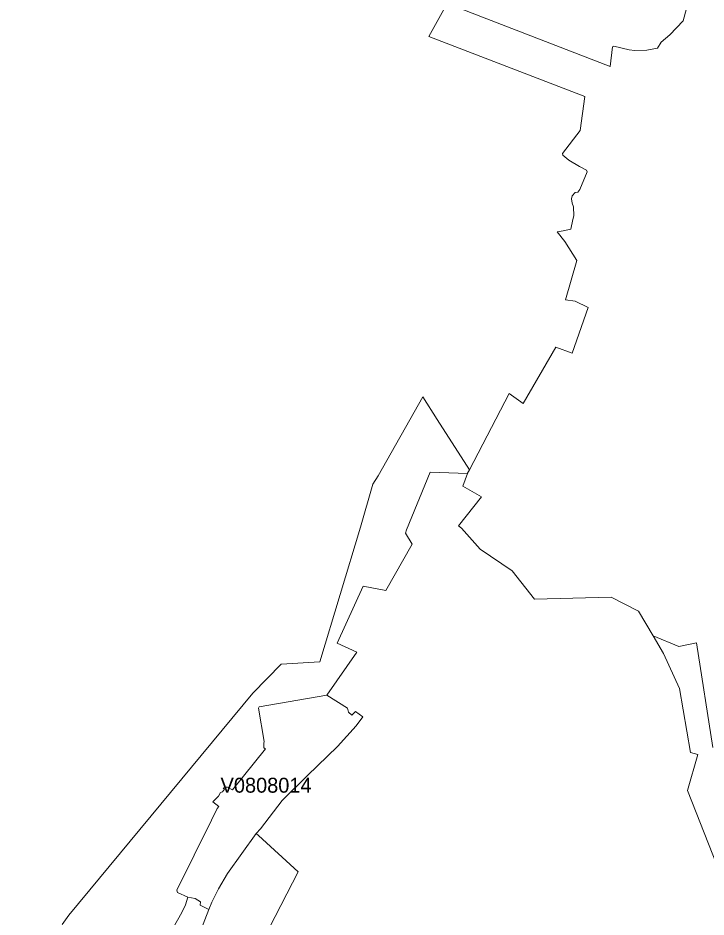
# Model space of a CAD drawing. Extents: x 369010 to 735936, y 6377141 to 6616555.
# Drawn here: x 548142 to 552753, y 6490156 to 6496186 of the extents above; entities that cross this region are included whole.
import ezdxf
from ezdxf.enums import TextEntityAlignment as Align

# ---------------------------------------------------------------- set-up
doc = ezdxf.new("R2010")
doc.units = 0
doc.header["$LTSCALE"] = 40
doc.layers.add('3', color=7, linetype='Continuous', lineweight=13)
doc.layers.add('4', color=7, linetype='Continuous')

msp = doc.modelspace()

# ---------------------------------------------------------------- linework, layer by layer
at = {"layer": '3'}
for points in [[(548437.72, 6490107.07), (548483.07, 6490169.29), (549716.41, 6491657.51), (549905.58, 6491852.14), (550165.25, 6491867.86), (550436.68, 6492771.18), (550521.09, 6493058.83), (550555.68, 6493115.1), (550854.74, 6493645.54), (550952.23, 6493493.44), (551166.88, 6493154.66), (551433.18, 6493666.73), (551527.52, 6493600.36), (551745.65, 6493979.36), (551854.88, 6493937.82), (551963.46, 6494244.83), (551875.08, 6494285.88), (551811.19, 6494295.81), (551887.99, 6494560.61), (551806.39, 6494686.89), (551754.26, 6494751.94), (551796.63, 6494758.39), (551845.95, 6494770.14), (551860.18, 6494834.52), (551867.46, 6494858.52), (551865.48, 6494918.43), (551855.05, 6494943.75), (551852.4, 6494972.39), (551855.22, 6494993.24), (551875.41, 6495014.76), (551894.94, 6495018.56), (551907.35, 6495034.78), (551957.33, 6495154.61), (551952.2, 6495165.36), (551905.36, 6495189.53), (551834.53, 6495231.73), (551793.48, 6495265), (551791.5, 6495277.91), (551910.49, 6495431.83), (551941.11, 6495658.4), (550894.96, 6496062.4), (551018.43, 6496283.34), (552109.93, 6495861.47), (552126.97, 6495993.05), (552134.75, 6495997.52), (552238.19, 6495972.86), (552275.1, 6495967.73), (552355.7, 6495970.21), (552427.2, 6495982.95), (552453.18, 6496024.66), (552509.78, 6496073.32), (552600.48, 6496167.33), (552621.17, 6496248.75)], [(552621.17, 6496248.75), (552600.48, 6496167.33), (552509.78, 6496073.32), (552453.18, 6496024.66), (552427.2, 6495982.95), (552355.7, 6495970.21), (552275.1, 6495967.73), (552238.19, 6495972.86), (552134.75, 6495997.52), (552126.97, 6495993.05), (552109.93, 6495861.47), (551018.43, 6496283.34), (550894.96, 6496062.4), (551941.11, 6495658.4), (551910.49, 6495431.83), (551791.5, 6495277.91), (551793.48, 6495265), (551834.53, 6495231.73), (551905.36, 6495189.53), (551952.2, 6495165.36), (551957.33, 6495154.61), (551907.35, 6495034.78), (551894.94, 6495018.56), (551875.41, 6495014.76), (551855.22, 6494993.24), (551852.4, 6494972.39), (551855.05, 6494943.75), (551865.48, 6494918.43), (551867.46, 6494858.52)], [(551867.46, 6494858.52), (551860.18, 6494834.52), (551845.95, 6494770.14), (551796.63, 6494758.39), (551754.26, 6494751.94), (551806.39, 6494686.89), (551887.99, 6494560.61), (551811.19, 6494295.81), (551875.08, 6494285.88), (551963.46, 6494244.83), (551854.88, 6493937.82), (551745.65, 6493979.36), (551527.52, 6493600.36), (551433.18, 6493666.73), (551166.88, 6493154.66), (551155.3, 6493132.81), (551154.8, 6493131.15), (551124.02, 6493046.42), (551249.14, 6492973.93), (551094.39, 6492781.11), (551113.43, 6492764.73), (551238.88, 6492622.73), (551452.88, 6492477.91), (551603.32, 6492287.42), (552116.88, 6492302.48), (552301.25, 6492208.64), (552397.74, 6492042.97), (552571.35, 6491971.63), (552688.36, 6491994.31), (552797.6, 6491292.57)], [(549144.09, 6490017.69), (549241.08, 6490186.84), (549263.75, 6490238.48), (549279.64, 6490288.46), (549211.62, 6490320.9), (549206.16, 6490337.12), (549439.02, 6490805.49), (549476.43, 6490883.78), (549488.67, 6490898.51), (549448.62, 6490929.29), (549485.7, 6490966.03), (549500.26, 6490990.69), (549512.18, 6490995.82), (549525.58, 6491013.53), (549517.14, 6491019.82), (549533.36, 6491027.76), (549547.1, 6491026.27), (549580.36, 6491009.56), (549801.48, 6491285.12), (549789.23, 6491290.58), (549789.23, 6491322.69), (549791.05, 6491334.44), (549754.64, 6491558.2), (549759.11, 6491567.14), (550212.59, 6491645.09), (550412.68, 6491932.57), (550280.78, 6491992.49), (550455.22, 6492374.64), (550607.98, 6492346.5), (550784.24, 6492656.49), (550739.06, 6492729.97), (550746.01, 6492753.47), (550904.23, 6493140.09), (551154.8, 6493131.15), (551155.3, 6493132.81), (551166.88, 6493154.66), (550952.23, 6493493.44), (550854.74, 6493645.54), (550555.68, 6493115.1), (550521.09, 6493058.83), (550436.68, 6492771.18), (550165.25, 6491867.86), (549905.58, 6491852.14), (549716.41, 6491657.51), (548483.07, 6490169.29), (548437.72, 6490107.07)], [(552939.93, 6490216.46), (552628.78, 6491005.92), (552698.29, 6491246.73), (552648.15, 6491259.64), (552575.49, 6491689.12), (552467.08, 6491924.13), (552397.74, 6492042.97), (552301.25, 6492208.64), (552116.88, 6492302.48), (551603.32, 6492287.42), (551452.88, 6492477.91), (551238.88, 6492622.73), (551113.43, 6492764.73), (551094.39, 6492781.11), (551249.14, 6492973.93), (551124.02, 6493046.42), (551154.8, 6493131.15), (550904.23, 6493140.09), (550746.01, 6492753.47), (550739.06, 6492729.97), (550784.24, 6492656.49), (550607.98, 6492346.5), (550455.22, 6492374.64), (550280.78, 6491992.49), (550412.68, 6491932.57), (550212.59, 6491645.09)], [(552797.6, 6491292.57), (552688.36, 6491994.31), (552571.35, 6491971.63), (552397.74, 6492042.97), (552467.08, 6491924.13), (552575.49, 6491689.12), (552648.15, 6491259.64), (552698.29, 6491246.73), (552628.78, 6491005.92), (552939.93, 6490216.46)], [(550212.59, 6491645.09), (550350.29, 6491558.04), (550356.08, 6491531.39), (550378.92, 6491511.2), (550404.41, 6491534.21), (550452.07, 6491499.12), (550408.71, 6491438.21), (550283.92, 6491299.36), (550082.34, 6491104.72), (549912.7, 6490937.9), (549767.05, 6490747.23), (549737.43, 6490715.95), (549752.98, 6490703.05), (550019.61, 6490460.09), (549481.56, 6489414.27), (549111.99, 6488712.03), (549009.04, 6488439.12), (549067.3, 6488408.99), (548833.94, 6487927.87), (548598.1, 6487436), (548242.59, 6486689.9), (548437.39, 6486524.4), (548016.85, 6486013.99)], [(549481.56, 6489414.27), (550019.61, 6490460.09), (549752.98, 6490703.05), (549737.43, 6490715.95), (549545.77, 6490448.5), (549486.03, 6490345.06), (549441.84, 6490255.36), (549420.32, 6490205.71), (549287.42, 6489861.13)], [(549287.42, 6489861.13), (549420.32, 6490205.71), (549362.56, 6490236.49), (549365.54, 6490258.5), (549330.45, 6490280.84), (549279.64, 6490288.46), (549263.75, 6490238.48), (549241.08, 6490186.84), (549144.09, 6490017.69)]]:
    msp.add_lwpolyline(points, dxfattribs=at)
msp.add_lwpolyline([(550212.59, 6491645.09), (549759.11, 6491567.14), (549754.64, 6491558.2), (549791.05, 6491334.44), (549789.23, 6491322.69), (549789.23, 6491290.58), (549801.48, 6491285.12), (549580.36, 6491009.56), (549547.1, 6491026.27), (549533.36, 6491027.76), (549517.14, 6491019.82), (549525.58, 6491013.53), (549512.18, 6490995.82), (549500.26, 6490990.69), (549485.7, 6490966.03), (549448.62, 6490929.29), (549488.67, 6490898.51), (549476.43, 6490883.78), (549439.02, 6490805.49), (549206.16, 6490337.12), (549211.62, 6490320.9), (549279.64, 6490288.46), (549330.45, 6490280.84), (549365.54, 6490258.5), (549362.56, 6490236.49), (549420.32, 6490205.71), (549441.84, 6490255.36), (549486.03, 6490345.06), (549545.77, 6490448.5), (549737.43, 6490715.95), (549767.05, 6490747.23), (549912.7, 6490937.9), (550082.34, 6491104.72), (550283.92, 6491299.36), (550408.71, 6491438.21), (550452.07, 6491499.12), (550404.41, 6491534.21), (550378.92, 6491511.2), (550356.08, 6491531.39), (550350.29, 6491558.04)], close=True, dxfattribs=at)

# ---------------------------------------------------------------- texts
at = {"layer": '4'}
msp.add_text('V0808014', height=100, dxfattribs=at).set_placement((549804.46, 6490990.3), align=Align.CENTER)

doc.saveas('drawing.dxf')
